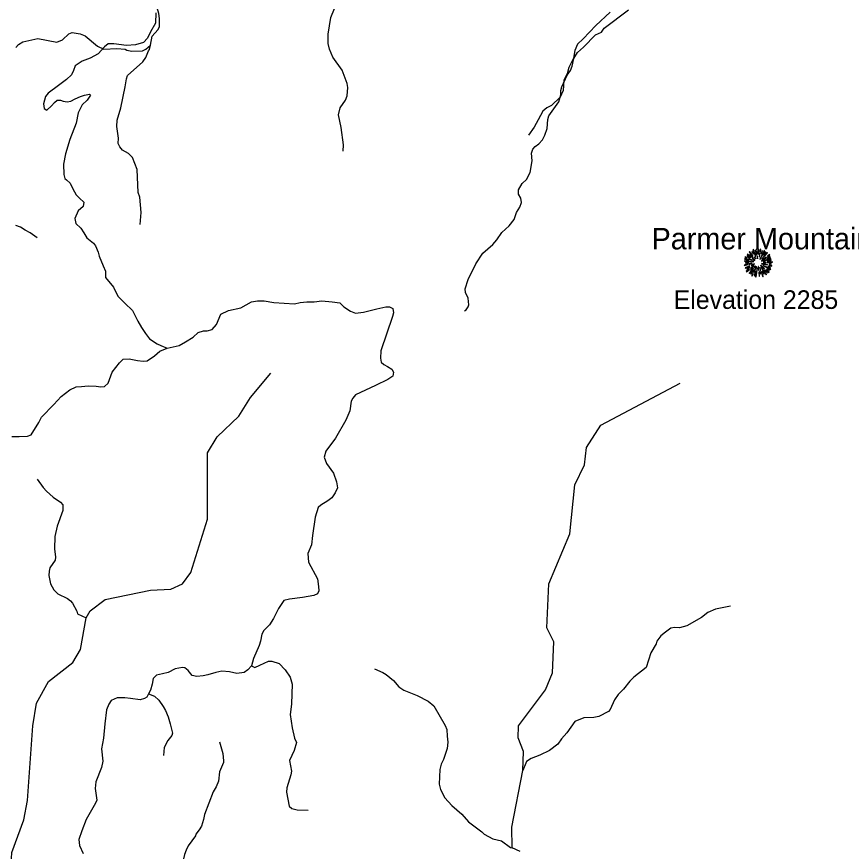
# Model space of a CAD drawing. Extents: x 1248089 to 1457196, y 820910 to 988753.
# Drawn here: x 1271893 to 1280420, y 872206 to 880738 of the extents above; entities that cross this region are included whole.
import ezdxf

# ---------------------------------------------------------------- set-up
doc = ezdxf.new("R2010")
doc.units = 0
for name, color, linetype in [('Exist Geographical Mountain Summit CELL', 7, 'Continuous'), ('Exist Geographical Mountain Summit Elevation Number Label', 7, 'Continuous'), ('Exist Geographical Mountain Summit Label', 7, 'Continuous'), ('Exist Hydrographic Creek Single Shore', 7, 'Continuous'), ('Exist Hydrographic Misc Water Feature', 7, 'Continuous'), ('Exist Road Non-System Type 51', 7, 'Continuous')]:
    doc.layers.add(name, color=color, linetype=linetype)

msp = doc.modelspace()

# ---------------------------------------------------------------- linework, layer by layer
at = {"layer": 'Exist Geographical Mountain Summit CELL'}
for points in [[(1279375.7, 878332.2), (1279411.6, 878294.7), (1279414.9, 878297.2), (1279379.7, 878336.9)], [(1279403.2, 878333.6), (1279418.9, 878311.8), (1279420.7, 878313.3), (1279407.3, 878337.6)], [(1279414.1, 878355.4), (1279440.3, 878288.6), (1279443.3, 878289.6), (1279419.3, 878358)], [(1279448, 878303.4), (1279450.5, 878304.2), (1279441.5, 878352.1), (1279437.1, 878351)], [(1279452.7, 878364.8), (1279456.8, 878312.9), (1279460, 878313.3), (1279458.6, 878365.9)], [(1279468.7, 878310.7), (1279472.7, 878310.7), (1279476.3, 878358), (1279470.9, 878358)], [(1279480.7, 878282.3), (1279495.6, 878359.4), (1279490.1, 878361.2), (1279477.4, 878283.1)], [(1279483.9, 878260.6), (1279486.9, 878258.8), (1279535.5, 878343.4), (1279530.1, 878347.1)], [(1279498.4, 878317.6), (1279501.8, 878316.5), (1279511.2, 878343.4), (1279506.5, 878345.2)], [(1279505, 878262), (1279507.2, 878259.8), (1279562.8, 878324.1), (1279558.8, 878328.9)], [(1279542.5, 878333.6), (1279521.4, 878300.2), (1279524.3, 878299), (1279546.8, 878330.4)], [(1279326.9, 878237.3), (1279398.9, 878230.4), (1279399.2, 878233.3), (1279326.9, 878242.3)], [(1279329.5, 878258.4), (1279370.9, 878248.9), (1279372.1, 878252.2), (1279330.6, 878263.1)], [(1279332.4, 878277.6), (1279354.9, 878268.9), (1279356, 878271.9), (1279333.9, 878282.7)], [(1279354.2, 878288.6), (1279380, 878272.2), (1279382.2, 878274.8), (1279357.1, 878292.5)], [(1279355.3, 878307.4), (1279394.9, 878276.9), (1279397.1, 878279.1), (1279359, 878311.8)], [(1279370.9, 878260.6), (1279401.4, 878248.6), (1279402.6, 878250.7), (1279373.1, 878264.6)], [(1279383.6, 878304.5), (1279416.3, 878275.5), (1279418.5, 878277.6), (1279386.5, 878309.6)], [(1279407.3, 878266), (1279432.4, 878247.1), (1279434.5, 878250), (1279409.8, 878269.2)], [(1279407.6, 878236.2), (1279424.7, 878234), (1279425.1, 878236.2), (1279408.4, 878240.5)], [(1279426.9, 878279.1), (1279440.7, 878262.7), (1279442.9, 878264.9), (1279430.2, 878282)], [(1279458.2, 878291.5), (1279459.6, 878262.4), (1279462.2, 878262.7), (1279462.2, 878291.8)], [(1279501.8, 878242), (1279503.6, 878239.5), (1279552.2, 878275.5), (1279549, 878279.8)], [(1279518.8, 878239.1), (1279519.9, 878236.9), (1279598, 878265.6), (1279596.2, 878270.3)], [(1279561, 878225.3), (1279613.3, 878228.6), (1279613.7, 878233.3), (1279561.4, 878228.6)], [(1279562.8, 878267.1), (1279590.4, 878282), (1279587.5, 878287.1), (1279561.4, 878269.6)], [(1279562.8, 878290), (1279564.6, 878287.5), (1279587.5, 878303.8), (1279583.9, 878307.4)], [(1279564.6, 878239.1), (1279601.4, 878245.7), (1279599.9, 878251.1), (1279563.2, 878241.3)], [(1279325.5, 878199.5), (1279326.9, 878194.4), (1279363, 878205), (1279360.8, 878208.2)], [(1279335.3, 878171.8), (1279337.9, 878167.2), (1279383.3, 878187.1), (1279381.8, 878191.9)], [(1279339, 878219.9), (1279368.7, 878221.3), (1279368.7, 878224.9), (1279337.9, 878224.9)], [(1279346.6, 878135.2), (1279349.5, 878131.2), (1279377.9, 878152.3), (1279375.3, 878155.5)], [(1279352.8, 878155.9), (1279381.8, 878172.6), (1279379.7, 878176.3), (1279350.6, 878161)], [(1279371.3, 878210.8), (1279372.4, 878206.1), (1279405.5, 878214.4), (1279404.8, 878218.1)], [(1279377.5, 878115.5), (1279380.4, 878113), (1279421.1, 878160.6), (1279418.2, 878162.8)], [(1279392.8, 878146.9), (1279412, 878165), (1279408.7, 878167.2), (1279388.4, 878150.1)], [(1279389.1, 878165.4), (1279392, 878161.7), (1279426.5, 878190.1), (1279424.7, 878192.6)], [(1279417.5, 878146.9), (1279392.4, 878107.6), (1279395.6, 878105), (1279421.5, 878144.6)], [(1279398.9, 878196.6), (1279401.1, 878191.9), (1279429.8, 878207.1), (1279428.8, 878210.4)], [(1279420.7, 878125.4), (1279425.1, 878123.6), (1279451.6, 878182), (1279449.1, 878182.8)], [(1279427.6, 878174.8), (1279430.9, 878171.8), (1279441.1, 878188.2), (1279439.2, 878189.7)], [(1279442.1, 878080), (1279446.9, 878078.9), (1279459.6, 878168.2), (1279456.4, 878169)], [(1279467.6, 878183.9), (1279471.6, 878146.9), (1279476, 878147.1), (1279470.9, 878184.6)], [(1279483.6, 878175.2), (1279492.3, 878145.3), (1279496.3, 878147.1), (1279485.8, 878176.3)], [(1279492, 878195.5), (1279530.5, 878160.2), (1279533, 878164.6), (1279493.8, 878197.7)], [(1279498.1, 878172.9), (1279548.6, 878098.1), (1279552.2, 878101), (1279500.6, 878174.1)], [(1279503.2, 878212.6), (1279563.9, 878200.6), (1279565, 878205), (1279504.3, 878216.2)], [(1279517, 878193), (1279595.2, 878154.8), (1279597, 878160.2), (1279518.5, 878195.9)], [(1279517.8, 878226.4), (1279517.8, 878223.5), (1279547.9, 878223.5), (1279548.6, 878228.6)], [(1279530.5, 878147.1), (1279560.6, 878118.1), (1279563.9, 878120.7), (1279532.7, 878149.7)], [(1279547.2, 878147.9), (1279577.7, 878122.1), (1279580.9, 878125.7), (1279549, 878150.5)], [(1279556.3, 878158.8), (1279581.3, 878145.7), (1279583.9, 878149.4), (1279558.5, 878162.8)], [(1279570.5, 878182.8), (1279591.5, 878174.8), (1279593.3, 878179.2), (1279571.9, 878186)], [(1279575.9, 878213.3), (1279602.4, 878211.1), (1279602.4, 878215.5), (1279576.3, 878216.5)], [(1279579.9, 878196.2), (1279608.2, 878188.9), (1279608.9, 878194.4), (1279580.9, 878200.6)], [(1279402.6, 878088.3), (1279407.3, 878085.4), (1279418.2, 878110.1), (1279414.9, 878112.3)], [(1279432.4, 878090.1), (1279444.3, 878133), (1279440.7, 878133.4), (1279428, 878091.1)], [(1279473.8, 878125.4), (1279477.4, 878082.9), (1279481.4, 878083.9), (1279478.1, 878125.4)], [(1279493.4, 878108.7), (1279488, 878138.5), (1279484.7, 878138.5), (1279489.1, 878107.6)], [(1279498.1, 878130.1), (1279515.6, 878080.3), (1279519.9, 878082.1), (1279501.1, 878130.8)], [(1279508.6, 878135.9), (1279524.6, 878106.4), (1279528.7, 878108.7), (1279512.3, 878137.4)]]:
    msp.add_lwpolyline(points, close=True, dxfattribs=at)
at = {"layer": 'Exist Hydrographic Creek Single Shore'}
for points in [[(1277015.7, 873364.6), (1277018.6, 873489.3), (1277294.6, 873858.1), (1277365.7, 874030.6), (1277381.7, 874348.7), (1277310.6, 874491.3), (1277329.6, 874940.6), (1277542.7, 875451.8), (1277596.6, 875953), (1277693.6, 876157.8), (1277714.6, 876334.7), (1277861.6, 876561.5), (1278672.6, 876991.8)], [(1277036.7, 872202.2), (1276954.9, 872240.7), (1276951.7, 872453.3), (1277064.3, 873030.5), (1277070.6, 873225.7), (1277015.7, 873364.6)]]:
    msp.add_lwpolyline(points, dxfattribs=at)
at = {"layer": 'Exist Hydrographic Misc Water Feature'}
for points in [[(1273259.7, 880447.8), (1273277.9, 880537.7), (1273333.6, 880603.9), (1273350.5, 880635.5), (1273352.4, 880720), (1273345.7, 880771.9), (1273329, 880828), (1273255.6, 880930.4), (1273178.8, 881068.2), (1273158.1, 881121.2), (1273152.4, 881213.2), (1273161.4, 881253.3), (1273206.7, 881305.7), (1273231.2, 881328.9), (1273269.8, 881347.9), (1273341.1, 881312.4)], [(1275226.5, 879362.8), (1275230.1, 879426.8), (1275206.4, 879605.4), (1275179.5, 879733.9), (1275197.3, 879805.8), (1275251.3, 879884.3), (1275268.4, 879928.2), (1275276.5, 880014.2), (1275269.5, 880054.6), (1275216.9, 880191.9), (1275122, 880324.3), (1275088, 880404.6), (1275073.3, 880463.2), (1275073.7, 880559.2), (1275102, 880731), (1275138.2, 880822.1)], [(1276467.3, 877729.4), (1276483.6, 877740.5), (1276504.4, 877772.2), (1276510.8, 877792.5), (1276504.6, 877860.8), (1276477.9, 877917.2), (1276474.9, 877954.9), (1276505.3, 878052.8), (1276583.3, 878213), (1276655.9, 878319), (1276758.2, 878410.5), (1276799.4, 878458.1), (1276849.3, 878532.6), (1276924.9, 878600.8), (1276974.6, 878663.9), (1277000.3, 878734.7), (1277033.7, 878792.3), (1277049, 878839.6), (1277042, 878881.6), (1277019, 878924.8), (1277020.1, 878968.3), (1277057.6, 879031.5), (1277102.8, 879074.9), (1277138.5, 879145.6), (1277157.5, 879263.4), (1277151.4, 879343.9), (1277166.3, 879383.1), (1277191, 879410.5), (1277227.7, 879437.6), (1277264.8, 879478.7), (1277289.9, 879526.6), (1277311.6, 879593.5), (1277319.9, 879686), (1277328.8, 879725.3), (1277432.4, 879869.3), (1277452.2, 879940.3), (1277453.3, 879984.6), (1277462.3, 880020.5), (1277517.1, 880139.2), (1277552.4, 880188.6), (1277569.4, 880231.8), (1277583.4, 880311.9), (1277622.8, 880372.7), (1277684.2, 880427.2), (1277807.4, 880552.8), (1277866.1, 880581.2), (1277893.2, 880620.1), (1278144, 880808.7)], [(1271882.2, 880423.7), (1271910.9, 880455.1), (1271955.7, 880482.2), (1272108.6, 880516), (1272303.8, 880477.7), (1272360.5, 880500.3), (1272425.9, 880562.1), (1272458.3, 880575.5), (1272542.1, 880561.5), (1272593.7, 880544), (1272719, 880437.3), (1272782.4, 880405.7), (1272914.6, 880414.5), (1273002.5, 880404.6), (1273018.3, 880396), (1273070.1, 880384.4), (1273178.3, 880389.5), (1273210.6, 880405.3), (1273259.7, 880447.8)], [(1273152.7, 878614.9), (1273165.7, 878735.2), (1273149.6, 878893.1), (1273134.8, 878941.9), (1273122.4, 879174.3), (1273075.4, 879299.2), (1273036.4, 879340.2), (1272973.2, 879374.4), (1272946, 879406.9), (1272930.9, 879443.3), (1272932.2, 879494.9), (1272917.1, 879615.9), (1272918.7, 879679.9), (1272955.8, 879807.1), (1273001.1, 880019.7), (1273013.2, 880103.9), (1273025.9, 880135.7), (1273181.5, 880277.8), (1273212.7, 880320.7), (1273238.2, 880388.4), (1273250.6, 880403.6), (1273259.7, 880447.8)], [(1272057.6, 873487), (1272096.6, 873719.2), (1272218.6, 873940.1), (1272464.5, 874135.4), (1272543.6, 874268.5), (1272601.5, 874592.2), (1272644.6, 874663.6), (1272797.5, 874778.6), (1273258.6, 874874.5), (1273467.6, 874886.8), (1273585.6, 874940.2), (1273671.6, 875056.6), (1273843.5, 875601.4), (1273843.5, 876277.7), (1273939.6, 876443.1), (1274161.6, 876655.4), (1274282.5, 876843.4), (1274489.5, 877095.2)], [(1272100.2, 876011.4), (1272162.2, 875925.6), (1272197.3, 875888.8), (1272263.8, 875826.8), (1272340.7, 875776.7), (1272363.9, 875746.8), (1272362.4, 875688.6), (1272304.5, 875529.6), (1272281.8, 875422.6), (1272278.8, 875296.3), (1272290.8, 875212.3), (1272285.9, 875180.4), (1272232.1, 875105.2), (1272223.2, 875069.2), (1272220.1, 875025.8), (1272238.1, 874940.9), (1272272.6, 874880.3), (1272311.6, 874839.3), (1272410.4, 874788.9), (1272441.9, 874767.8), (1272463.4, 874743.6), (1272505.5, 874662.3), (1272512.7, 874634.2), (1272601.5, 874592.2)], [(1279185.2, 874712.2), (1279032.4, 874682.5), (1278955.5, 874647.9), (1278890.2, 874595.8), (1278740, 874511), (1278665.4, 874491.2), (1278613.4, 874492.3), (1278577.2, 874485.6), (1278520.2, 874446.6), (1278475.3, 874409.6), (1278433.9, 874354.7), (1278425.2, 874326.9), (1278372.9, 874236.1), (1278325.1, 874083.6), (1278196.8, 873986), (1278155.7, 873945), (1278093.6, 873862.6), (1278036.3, 873807.8), (1277998.9, 873752.8), (1277954.5, 873656.1), (1277938, 873636.7), (1277840.6, 873582.8), (1277788.4, 873574.1), (1277688.1, 873568.6), (1277595.2, 873531.1), (1277514.4, 873418.6), (1277458.7, 873354.1)], [(1275549, 874069.5), (1275632.1, 874033.3), (1275667.7, 874012.1), (1275742.2, 873950.6), (1275796.7, 873888.8), (1275847.8, 873851.7), (1275984.6, 873798.1), (1276095.3, 873740.1), (1276154.1, 873694.6), (1276271.2, 873491.1), (1276286.3, 873450.6), (1276290.6, 873382.4)], [(1271122.3, 870149.4), (1271344.7, 870297.3), (1271645.7, 870649.1), (1271855.6, 871045.5), (1271900.7, 871185.7), (1271917.7, 871559.5), (1271846.6, 871718.5), (1271825.6, 871886.4), (1271841.6, 872194.7), (1271966.6, 872527), (1272004.6, 872726.5), (1272057.6, 873487)], [(1276290.6, 873382.4), (1276296.9, 873323.1), (1276289.2, 873255.3), (1276252.5, 873144.4), (1276229.3, 873096.4), (1276216, 873040.9), (1276208.3, 872893.3), (1276220.9, 872836.5), (1276266.9, 872751.8), (1276337.1, 872675.7), (1276438.9, 872585.1), (1276507, 872507.4), (1276644.6, 872406.1), (1276668, 872381.1), (1276758.9, 872334.9), (1276844.5, 872312.7), (1276938.9, 872244.3), (1276954.9, 872240.7)], [(1273963.3, 873325.9), (1273998.3, 873204.7), (1274004.5, 873132.3), (1274004, 873112.6), (1273965.7, 873017.3), (1273953.4, 872921.6), (1273932, 872866.2), (1273898.7, 872815.2), (1273811, 872583), (1273801.7, 872531.5), (1273780, 872463.8), (1273756.9, 872424.1), (1273723.9, 872381.3), (1273719.6, 872364.9), (1273645, 872263), (1273623.9, 872219.1), (1273606.7, 872171.8), (1273555.6, 871962.8), (1273466.3, 871665), (1273473.5, 871556.6), (1273511.2, 871455.7), (1273538, 871410.8), (1273567.2, 871297.8), (1273582.6, 871106.3)], [(1277458.7, 873354.1), (1277421.1, 873299.9), (1277335.6, 873237.6), (1277236.2, 873187.8), (1277147.4, 873156), (1277102.6, 873124.9), (1277064.3, 873030.5)]]:
    msp.add_lwpolyline(points, dxfattribs=at)
at = {"layer": 'Exist Road Non-System Type 51'}
for points in [[(1273314.9, 880777.1), (1273311, 880673.3), (1273261.1, 880584.9), (1273230.3, 880519.5), (1273188, 880473.4), (1273107.4, 880450.3), (1273015.1, 880442.6), (1272884.5, 880461.8), (1272827.7, 880459.8), (1272789.3, 880429.1), (1272758.6, 880394.5), (1272724, 880359.8), (1272643.3, 880313.7), (1272562.6, 880282.9), (1272489.6, 880236.8), (1272474.2, 880186.8), (1272451.2, 880144.5), (1272401.2, 880094.5), (1272320.5, 880033), (1272212.9, 879956.1), (1272186, 879921.5), (1272166.8, 879848.4), (1272174.5, 879798.4), (1272201.4, 879783), (1272247.5, 879825.3), (1272278.2, 879859.9), (1272305.1, 879883), (1272339.7, 879883), (1272366.6, 879875.3), (1272408.9, 879867.6), (1272447.3, 879875.3), (1272489.6, 879898.4), (1272543.4, 879921.5), (1272585.7, 879936.8), (1272635.6, 879944.5), (1272647.1, 879936.8), (1272612.5, 879883), (1272562.6, 879836.9), (1272520.3, 879756.1), (1272501.1, 879648.4), (1272435.8, 879483.1), (1272389.7, 879337), (1272370.5, 879229.3), (1272374.3, 879125.5), (1272385.8, 879085.3), (1272401.2, 879070), (1272439.6, 879035.4), (1272466.5, 878977.7), (1272501.1, 878916.1), (1272535.7, 878881.5), (1272578, 878843.1), (1272570.3, 878796.9), (1272520.3, 878754.6), (1272485.8, 878673.9), (1272497.3, 878623.9), (1272547.2, 878577.7), (1272578, 878527.8), (1272608.7, 878477.8), (1272677.9, 878423.9), (1272697.1, 878397), (1272724, 878331.6), (1272735.5, 878289.3), (1272777.8, 878189.4), (1272800.9, 878135.5), (1272800.9, 878070.2)], [(1277957, 880783.8), (1277810.2, 880649.5), (1277681.1, 880512.7), (1277623.4, 880455.6), (1277595.6, 880392.2), (1277580.4, 880313.7), (1277534.8, 880217.4), (1277517.1, 880154.1), (1277484.2, 880088.2), (1277476.6, 879984.3), (1277443.6, 879915.9), (1277357.6, 879829.8), (1277309.8, 879805.4), (1277269.3, 879772.5), (1277221.1, 879683.8), (1277180.6, 879607.8), (1277122.4, 879526.7)], [(1272103, 878477.8), (1272030, 878527.3), (1271980.5, 878556.3), (1271931.1, 878585.3), (1271885.4, 878602.2)], [(1272800.9, 878070.2), (1272880.6, 877971.6), (1272926.7, 877879.3), (1272995.9, 877810.1), (1273076.5, 877733.2), (1273130.3, 877625.5), (1273168.8, 877560.1), (1273207.2, 877498.6), (1273249.5, 877444.8), (1273326.3, 877394.8), (1273364.7, 877375.6), (1273429.8, 877349.8)], [(1271843.6, 876444.9), (1271916.2, 876444.9), (1272003.4, 876448.6), (1272039.7, 876463.1), (1272119.6, 876590.3), (1272145.1, 876644.9), (1272272.2, 876772.1), (1272348.5, 876855.7), (1272435.6, 876924.8), (1272501, 876953.8), (1272555.5, 876957.5), (1272624.5, 876964.7), (1272704.4, 876961.1), (1272751.7, 876953.8), (1272790.5, 876957.2), (1272826.8, 876989.9), (1272866.7, 877102.6), (1272943, 877200.8), (1272979.3, 877237.1), (1273041.1, 877240.7), (1273128.3, 877222.6), (1273186.4, 877215.3), (1273226.3, 877218.9), (1273299, 877269.8), (1273353.5, 877317.1), (1273429.8, 877349.8), (1273491.5, 877364.3), (1273553.3, 877375.2), (1273618.6, 877415.2), (1273694.9, 877462.5), (1273745.8, 877509.7), (1273800.3, 877527.9), (1273840.2, 877527.9), (1273890.4, 877540.9), (1273934, 877591.8), (1273977.6, 877697.2), (1274057.5, 877733.5), (1274181, 877762.6), (1274290, 877824.4)], [(1274290, 877824.4), (1274351.7, 877831.7), (1274420.7, 877831.7), (1274518.8, 877817.1), (1274729.5, 877802.6), (1274787.6, 877817.1), (1274856.6, 877824.4), (1274932.9, 877824.4), (1275009.2, 877831.7), (1275114.5, 877824.4), (1275194.4, 877813.5), (1275234.4, 877773.5), (1275303.4, 877726.3), (1275354.3, 877708.1), (1275434.2, 877719), (1275572.2, 877751.7), (1275665.2, 877773.6), (1275701.5, 877773.6), (1275734.2, 877755.4), (1275741.5, 877711.8), (1275730.6, 877671.8), (1275614.3, 877322.9), (1275610.7, 877246.5), (1275618, 877206.5), (1275643.4, 877181.1), (1275679.7, 877162.9), (1275726.9, 877133.8), (1275741.5, 877104.8), (1275734.2, 877064.8), (1275683.3, 877028.4), (1275559.8, 876966.6), (1275352.8, 876872.1), (1275327.4, 876839.4), (1275309.2, 876806.7), (1275294.7, 876708.6), (1275254.7, 876614), (1275149.8, 876430.1), (1275051.7, 876295.6), (1275033.5, 876233.8), (1275059, 876172), (1275128, 876070.2), (1275160.7, 875983), (1275171.6, 875921.2), (1275146.1, 875870.3), (1275113.5, 875819.4), (1275069.9, 875790.3), (1275000.9, 875743.1), (1274971.9, 875719.4), (1274942.9, 875621.3), (1274913.8, 875435.9), (1274902.9, 875337.8), (1274866.6, 875250.5), (1274873.9, 875163.3), (1274964.7, 874992.4), (1274975.6, 874913.8), (1274979.2, 874870.2), (1274964.7, 874837.5), (1274928.3, 874819.3), (1274812.1, 874801.1), (1274681.3, 874783), (1274623.2, 874768.4), (1274568.7, 874688.5), (1274517.9, 874586.7), (1274474.3, 874521.2), (1274416.2, 874463.1), (1274398, 874426.7), (1274383.5, 874354), (1274369, 874310.4), (1274310.8, 874175.9), (1274292.7, 874103.2)], [(1274292.7, 874103.2), (1274326.1, 874086.3), (1274377, 874108.1), (1274464.1, 874148.1), (1274500.5, 874148.1), (1274573.1, 874126.3), (1274634.9, 874060.8), (1274685.7, 873984.5), (1274707.5, 873915.4), (1274703.9, 873817.3), (1274700.3, 873708.3), (1274685.7, 873602.8), (1274707.5, 873468.3), (1274729.3, 873362.9), (1274751.1, 873319.3), (1274726.9, 873236.6), (1274679.2, 873133.3), (1274699.1, 873026), (1274695.1, 872986.2), (1274653.4, 872853.1), (1274647.5, 872809.4), (1274675.3, 872666.3), (1274705, 872644.4), (1274756.7, 872628.5), (1274871.8, 872626.6)], [(1274292.7, 874103.2), (1274253.5, 874060.8), (1274217.1, 874035.4), (1274140.9, 874024.5), (1274068.2, 874039), (1273988.3, 874046.3), (1273926.6, 874035.4), (1273846.6, 874010), (1273799.4, 873999.1), (1273734, 873991.8), (1273686.8, 874002.7), (1273643.2, 874053.6), (1273610.5, 874082.7), (1273585.1, 874086.3), (1273512.5, 874071.8), (1273439.8, 874035.4), (1273381.7, 874020.9), (1273320, 874006.3), (1273287.3, 873973.6), (1273276.4, 873915.4), (1273258.2, 873853.7), (1273240, 873817.3)], [(1273240, 873817.3), (1273221.9, 873781), (1273200.1, 873766.4), (1273152.9, 873755.5), (1273054.8, 873766.4), (1272996.7, 873773.7), (1272920.4, 873773.7), (1272858.6, 873748.2), (1272833.2, 873708.3), (1272811.4, 873653.7), (1272793.3, 873508.3), (1272779.9, 873362), (1272759, 873254.7), (1272771, 873126.6), (1272759, 873064), (1272699.5, 872914.9), (1272693.5, 872849.4), (1272711.4, 872730.1), (1272696.5, 872697.3), (1272601.2, 872530.4), (1272556.5, 872414.2), (1272526.8, 872325.8), (1272532.8, 872266.2), (1272571.5, 872182.7)], [(1273240, 873817.3), (1273301.8, 873791.9), (1273345.4, 873751.9), (1273389, 873686.4), (1273414.4, 873646.5), (1273439.8, 873581), (1273461.6, 873508.3), (1273483.4, 873413.8), (1273476.1, 873388.4), (1273436.2, 873337.5), (1273399.9, 873268.4), (1273392.6, 873184.8)]]:
    msp.add_lwpolyline(points, dxfattribs=at)

# ---------------------------------------------------------------- texts
at = {"layer": 'Exist Geographical Mountain Summit Elevation Number Label'}
msp.add_text('Elevation 2285', height=190, dxfattribs=at).set_placement((1278605.1, 877750.7))
at = {"layer": 'Exist Geographical Mountain Summit Label'}
msp.add_text('Parmer Mountain', height=220, dxfattribs=at).set_placement((1278378.9, 878359.2))

doc.saveas('drawing.dxf')
